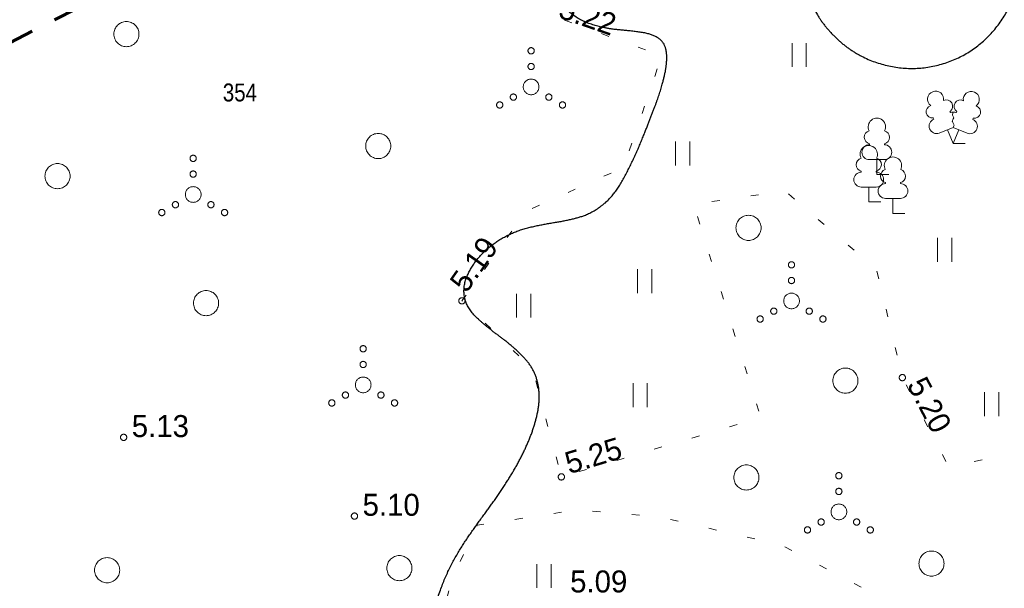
# Model space of a CAD drawing. Header units: metres. Extents: x 538891 to 1080079, y 6588829 to 13178720.
# Tile 425 of 656: x 539992 to 540023, y 6589113 to 6589131. Entities that reach past the tile are written whole.
import ezdxf

# ---------------------------------------------------------------- set-up
doc = ezdxf.new("R2010")
doc.units = ezdxf.units.M
doc.header["$LTSCALE"] = 0.4
doc.linetypes.add('KOLVIK', pattern=[3.125, 0.625, -2.5])
doc.linetypes.add('VW-02 Medium Dashed', pattern=[4, 2, -2])
for name, color, linetype in [('DENDRO', 7, 'Continuous'), ('GEO', 7, 'Continuous'), ('KINO_ASENDIPLAAN', 7, 'Continuous')]:
    doc.layers.add(name, color=color, linetype=linetype)
doc.styles.add('Arial Narrow', font='ARIALN.TTF')
doc.styles.add('HK Explorer Book', font='txt')

# ---------------------------------------------------------------- blocks, each defined once
blk = doc.blocks.new('LEHTP1')
at = {"color": 252, "linetype": 'Continuous', "lineweight": 9, "true_color": 0x888888}
for p, q in [((-0.48, 1.96), (-0.48, 1.9)), ((0.48, 1.96), (0.48, 1.9)), ((0.48, 0.95), (-0.48, 0.95)), ((0, 0), (0, 0.95)), ((0.76, 0), (0, 0))]:
    blk.add_line(p, q, dxfattribs=at)
for centre, radius, start, end in [((0, 3.04), 0.554, 332.5799, 207.4201), ((-0.38, 2.375), 0.425, 105.2441, 257.07903), ((0.38, 2.375), 0.425, 282.92097, 74.7559), ((-0.475, 1.425), 0.475, 90.00001, 270), ((0.475, 1.425), 0.475, 270, 89.99999)]:
    blk.add_arc(centre, radius, start, end, dxfattribs=at)
blk = doc.blocks.new('LEHTP2')
at = {"color": 252, "linetype": 'Continuous', "lineweight": 9, "true_color": 0x888888}
for p, q in [((-0.17, 1.98), (-0.2, 2.05)), ((0.2, 1.97), (0.23, 2.05)), ((-1.23, 1.56), (-1.26, 1.64)), ((1.25, 1.54), (1.28, 1.62)), ((-0.88, 0.67), (0.01, 1.02)), ((0, 0), (-0.35, 0.88)), ((0, 0), (0.36, 0.88)), ((0.01, 1.02), (0.89, 0.66)), ((0.76, 0), (0, 0))]:
    blk.add_line(p, q, dxfattribs=at)
at = {"color": 252, "linetype": 'Continuous', "lineweight": 9, "true_color": 0x888888, "flags": 128}
blk.add_lwpolyline([(0.01, 2.01), (-0.03, 1.86), (-0.03, 1.82), (-0.01, 1.76), (0.03, 1.69), (0.04, 1.65), (0.01, 1.58), (-0.04, 1.48), (-0.05, 1.43), (-0.04, 1.4), (-0.02, 1.34), (0.05, 1.22), (0.06, 1.18), (0.05, 1.14), (0.02, 1.07), (0.01, 1.02)], dxfattribs=at)
at = {"color": 252, "linetype": 'Continuous', "lineweight": 9, "true_color": 0x888888}
for centre, radius, start, end in [((-1.114, 2.828), 0.512, 111.50269, 232.51731), ((-1.114, 2.828), 0.512, 350.48556, 111.50017), ((1.158, 2.811), 0.512, 67.6168, 188.63142), ((1.158, 2.811), 0.512, 306.59966, 67.61428), ((-0.429, 2.384), 0.403, 305.13446, 116.70496), ((0.465, 2.377), 0.403, 62.41201, 233.98252), ((-1.312, 2.036), 0.403, 106.29791, 277.86841), ((0.008, 1.535), 0.475, 66.76552, 111.50149), ((1.344, 2.015), 0.403, 261.24856, 72.81907), ((-1.053, 1.117), 0.475, 111.50143, 291.50036), ((1.07, 1.101), 0.475, 247.61661, 67.61554)]:
    blk.add_arc(centre, radius, start, end, dxfattribs=at)
blk = doc.blocks.new('VQSA')
at = {"color": 7, "linetype": 'Continuous', "lineweight": 9, "flags": 128}
for points in [[(0.2, 2.3), (0.199, 2.28), (0.196, 2.261), (0.191, 2.242), (0.185, 2.223), (0.176, 2.206), (0.166, 2.189), (0.155, 2.173), (0.141, 2.159), (0.127, 2.145), (0.111, 2.134), (0.094, 2.124), (0.077, 2.115), (0.058, 2.109), (0.039, 2.104), (0.02, 2.101), (0, 2.1), (-0.02, 2.101), (-0.039, 2.104), (-0.058, 2.109), (-0.077, 2.115), (-0.094, 2.124), (-0.111, 2.134), (-0.127, 2.145), (-0.141, 2.159), (-0.155, 2.173), (-0.166, 2.189), (-0.176, 2.206), (-0.185, 2.223), (-0.191, 2.242), (-0.196, 2.261), (-0.199, 2.28), (-0.2, 2.3), (-0.199, 2.32), (-0.196, 2.339), (-0.191, 2.358), (-0.185, 2.377), (-0.176, 2.394), (-0.166, 2.411), (-0.155, 2.427), (-0.141, 2.441), (-0.127, 2.455), (-0.111, 2.466), (-0.094, 2.476), (-0.077, 2.485), (-0.058, 2.491), (-0.039, 2.496), (-0.02, 2.499), (0, 2.5), (0.02, 2.499), (0.039, 2.496), (0.058, 2.491), (0.077, 2.485), (0.094, 2.476), (0.111, 2.466), (0.127, 2.455), (0.141, 2.441), (0.155, 2.427), (0.166, 2.411), (0.176, 2.394), (0.185, 2.377), (0.191, 2.358), (0.196, 2.339), (0.199, 2.32)], [(0.2, 1.3), (0.199, 1.28), (0.196, 1.261), (0.191, 1.242), (0.185, 1.223), (0.176, 1.206), (0.166, 1.189), (0.155, 1.173), (0.141, 1.159), (0.127, 1.145), (0.111, 1.134), (0.094, 1.124), (0.077, 1.115), (0.058, 1.109), (0.039, 1.104), (0.02, 1.101), (0, 1.1), (-0.02, 1.101), (-0.039, 1.104), (-0.058, 1.109), (-0.077, 1.115), (-0.094, 1.124), (-0.111, 1.134), (-0.127, 1.145), (-0.141, 1.159), (-0.155, 1.173), (-0.166, 1.189), (-0.176, 1.206), (-0.185, 1.223), (-0.191, 1.242), (-0.196, 1.261), (-0.199, 1.28), (-0.2, 1.3), (-0.199, 1.32), (-0.196, 1.339), (-0.191, 1.358), (-0.185, 1.377), (-0.176, 1.394), (-0.166, 1.411), (-0.155, 1.427), (-0.141, 1.441), (-0.127, 1.455), (-0.111, 1.466), (-0.094, 1.476), (-0.077, 1.485), (-0.058, 1.491), (-0.039, 1.496), (-0.02, 1.499), (0, 1.5), (0.02, 1.499), (0.039, 1.496), (0.058, 1.491), (0.077, 1.485), (0.094, 1.476), (0.111, 1.466), (0.127, 1.455), (0.141, 1.441), (0.155, 1.427), (0.166, 1.411), (0.176, 1.394), (0.185, 1.377), (0.191, 1.358), (0.196, 1.339), (0.199, 1.32)], [(0.5, 0), (0.498, -0.049), (0.49, -0.098), (0.478, -0.145), (0.462, -0.191), (0.441, -0.236), (0.416, -0.278), (0.387, -0.317), (0.354, -0.354), (0.317, -0.387), (0.278, -0.416), (0.236, -0.441), (0.191, -0.462), (0.145, -0.478), (0.098, -0.49), (0.049, -0.498), (0, -0.5), (-0.049, -0.498), (-0.098, -0.49), (-0.145, -0.478), (-0.191, -0.462), (-0.236, -0.441), (-0.278, -0.416), (-0.317, -0.387), (-0.354, -0.354), (-0.387, -0.317), (-0.416, -0.278), (-0.441, -0.236), (-0.462, -0.191), (-0.478, -0.145), (-0.49, -0.098), (-0.498, -0.049), (-0.5, 0), (-0.498, 0.049), (-0.49, 0.098), (-0.478, 0.145), (-0.462, 0.191), (-0.441, 0.236), (-0.416, 0.278), (-0.387, 0.317), (-0.354, 0.354), (-0.317, 0.387), (-0.278, 0.416), (-0.236, 0.441), (-0.191, 0.462), (-0.145, 0.478), (-0.098, 0.49), (-0.049, 0.498), (0, 0.5), (0.049, 0.498), (0.098, 0.49), (0.145, 0.478), (0.191, 0.462), (0.236, 0.441), (0.278, 0.416), (0.317, 0.387), (0.354, 0.354), (0.387, 0.317), (0.416, 0.278), (0.441, 0.236), (0.462, 0.191), (0.478, 0.145), (0.49, 0.098), (0.498, 0.049)], [(-0.93, -0.65), (-0.931, -0.67), (-0.934, -0.689), (-0.939, -0.708), (-0.945, -0.727), (-0.954, -0.744), (-0.964, -0.761), (-0.975, -0.777), (-0.989, -0.791), (-1.003, -0.805), (-1.019, -0.816), (-1.036, -0.826), (-1.053, -0.835), (-1.072, -0.841), (-1.091, -0.846), (-1.11, -0.849), (-1.13, -0.85), (-1.15, -0.849), (-1.169, -0.846), (-1.188, -0.841), (-1.207, -0.835), (-1.224, -0.826), (-1.241, -0.816), (-1.257, -0.805), (-1.271, -0.791), (-1.285, -0.777), (-1.296, -0.761), (-1.306, -0.744), (-1.315, -0.727), (-1.321, -0.708), (-1.326, -0.689), (-1.329, -0.67), (-1.33, -0.65), (-1.329, -0.63), (-1.326, -0.611), (-1.321, -0.592), (-1.315, -0.573), (-1.306, -0.556), (-1.296, -0.539), (-1.285, -0.523), (-1.271, -0.509), (-1.257, -0.495), (-1.241, -0.484), (-1.224, -0.474), (-1.207, -0.465), (-1.188, -0.459), (-1.169, -0.454), (-1.15, -0.451), (-1.13, -0.45), (-1.11, -0.451), (-1.091, -0.454), (-1.072, -0.459), (-1.053, -0.465), (-1.036, -0.474), (-1.019, -0.484), (-1.003, -0.495), (-0.989, -0.509), (-0.975, -0.523), (-0.964, -0.539), (-0.954, -0.556), (-0.945, -0.573), (-0.939, -0.592), (-0.934, -0.611), (-0.931, -0.63)], [(1.33, -0.65), (1.329, -0.67), (1.326, -0.689), (1.321, -0.708), (1.315, -0.727), (1.306, -0.744), (1.296, -0.761), (1.285, -0.777), (1.271, -0.791), (1.257, -0.805), (1.241, -0.816), (1.224, -0.826), (1.207, -0.835), (1.188, -0.841), (1.169, -0.846), (1.15, -0.849), (1.13, -0.85), (1.11, -0.849), (1.091, -0.846), (1.072, -0.841), (1.053, -0.835), (1.036, -0.826), (1.019, -0.816), (1.003, -0.805), (0.989, -0.791), (0.975, -0.777), (0.964, -0.761), (0.954, -0.744), (0.945, -0.727), (0.939, -0.708), (0.934, -0.689), (0.931, -0.67), (0.93, -0.65), (0.931, -0.63), (0.934, -0.611), (0.939, -0.592), (0.945, -0.573), (0.954, -0.556), (0.964, -0.539), (0.975, -0.523), (0.989, -0.509), (1.003, -0.495), (1.019, -0.484), (1.036, -0.474), (1.053, -0.465), (1.072, -0.459), (1.091, -0.454), (1.11, -0.451), (1.13, -0.45), (1.15, -0.451), (1.169, -0.454), (1.188, -0.459), (1.207, -0.465), (1.224, -0.474), (1.241, -0.484), (1.257, -0.495), (1.271, -0.509), (1.285, -0.523), (1.296, -0.539), (1.306, -0.556), (1.315, -0.573), (1.321, -0.592), (1.326, -0.611), (1.329, -0.63)], [(-1.8, -1.15), (-1.801, -1.17), (-1.804, -1.189), (-1.809, -1.208), (-1.815, -1.227), (-1.824, -1.244), (-1.834, -1.261), (-1.845, -1.277), (-1.859, -1.291), (-1.873, -1.305), (-1.889, -1.316), (-1.906, -1.326), (-1.923, -1.335), (-1.942, -1.341), (-1.961, -1.346), (-1.98, -1.349), (-2, -1.35), (-2.02, -1.349), (-2.039, -1.346), (-2.058, -1.341), (-2.077, -1.335), (-2.094, -1.326), (-2.111, -1.316), (-2.127, -1.305), (-2.141, -1.291), (-2.155, -1.277), (-2.166, -1.261), (-2.176, -1.244), (-2.185, -1.227), (-2.191, -1.208), (-2.196, -1.189), (-2.199, -1.17), (-2.2, -1.15), (-2.199, -1.13), (-2.196, -1.111), (-2.191, -1.092), (-2.185, -1.073), (-2.176, -1.056), (-2.166, -1.039), (-2.155, -1.023), (-2.141, -1.009), (-2.127, -0.995), (-2.111, -0.984), (-2.094, -0.974), (-2.077, -0.965), (-2.058, -0.959), (-2.039, -0.954), (-2.02, -0.951), (-2, -0.95), (-1.98, -0.951), (-1.961, -0.954), (-1.942, -0.959), (-1.923, -0.965), (-1.906, -0.974), (-1.889, -0.984), (-1.873, -0.995), (-1.859, -1.009), (-1.845, -1.023), (-1.834, -1.039), (-1.824, -1.056), (-1.815, -1.073), (-1.809, -1.092), (-1.804, -1.111), (-1.801, -1.13)], [(2.2, -1.15), (2.199, -1.17), (2.196, -1.189), (2.191, -1.208), (2.185, -1.227), (2.176, -1.244), (2.166, -1.261), (2.155, -1.277), (2.141, -1.291), (2.127, -1.305), (2.111, -1.316), (2.094, -1.326), (2.077, -1.335), (2.058, -1.341), (2.039, -1.346), (2.02, -1.349), (2, -1.35), (1.98, -1.349), (1.961, -1.346), (1.942, -1.341), (1.923, -1.335), (1.906, -1.326), (1.889, -1.316), (1.873, -1.305), (1.859, -1.291), (1.845, -1.277), (1.834, -1.261), (1.824, -1.244), (1.815, -1.227), (1.809, -1.208), (1.804, -1.189), (1.801, -1.17), (1.8, -1.15), (1.801, -1.13), (1.804, -1.111), (1.809, -1.092), (1.815, -1.073), (1.824, -1.056), (1.834, -1.039), (1.845, -1.023), (1.859, -1.009), (1.873, -0.995), (1.889, -0.984), (1.906, -0.974), (1.923, -0.965), (1.942, -0.959), (1.961, -0.954), (1.98, -0.951), (2, -0.95), (2.02, -0.951), (2.039, -0.954), (2.058, -0.959), (2.077, -0.965), (2.094, -0.974), (2.111, -0.984), (2.127, -0.995), (2.141, -1.009), (2.155, -1.023), (2.166, -1.039), (2.176, -1.056), (2.185, -1.073), (2.191, -1.092), (2.196, -1.111), (2.199, -1.13)]]:
    blk.add_lwpolyline(points, close=True, dxfattribs=at)
blk = doc.blocks.new('METS')
at = {"color": 7, "linetype": 'Continuous', "lineweight": 9, "flags": 128}
blk.add_lwpolyline([(0.8, 0), (0.796, -0.078), (0.785, -0.156), (0.766, -0.232), (0.739, -0.306), (0.706, -0.377), (0.665, -0.444), (0.618, -0.508), (0.566, -0.566), (0.508, -0.618), (0.444, -0.665), (0.377, -0.706), (0.306, -0.739), (0.232, -0.766), (0.156, -0.785), (0.078, -0.796), (0, -0.8), (-0.078, -0.796), (-0.156, -0.785), (-0.232, -0.766), (-0.306, -0.739), (-0.377, -0.706), (-0.444, -0.665), (-0.508, -0.618), (-0.566, -0.566), (-0.618, -0.508), (-0.665, -0.444), (-0.706, -0.377), (-0.739, -0.306), (-0.766, -0.232), (-0.785, -0.156), (-0.796, -0.078), (-0.8, 0), (-0.796, 0.078), (-0.785, 0.156), (-0.766, 0.232), (-0.739, 0.306), (-0.706, 0.377), (-0.665, 0.444), (-0.618, 0.508), (-0.566, 0.566), (-0.508, 0.618), (-0.444, 0.665), (-0.377, 0.706), (-0.306, 0.739), (-0.232, 0.766), (-0.156, 0.785), (-0.078, 0.796), (0, 0.8), (0.078, 0.796), (0.156, 0.785), (0.232, 0.766), (0.306, 0.739), (0.377, 0.706), (0.444, 0.665), (0.508, 0.618), (0.566, 0.566), (0.618, 0.508), (0.665, 0.444), (0.706, 0.377), (0.739, 0.306), (0.766, 0.232), (0.785, 0.156), (0.796, 0.078)], close=True, dxfattribs=at)
blk = doc.blocks.new('HEIN')
at = {"color": 7, "linetype": 'Continuous', "lineweight": 9}
for p, q in [((-0.455, 0.761), (-0.455, -0.761)), ((0.455, 0.761), (0.455, -0.761))]:
    blk.add_line(p, q, dxfattribs=at)

msp = doc.modelspace()

# ---------------------------------------------------------------- linework, layer by layer
at = {"layer": 'DENDRO', "color": 82, "linetype": 'Continuous', "lineweight": 25, "true_color": 0x33cc00}
for points in [[(539988.0957, 6589108.2672), (539988.0044, 6589108.4014), (539987.7913, 6589108.8342), (539987.6514, 6589109.2225), (539987.6352, 6589109.3575), (539987.717, 6589109.8147), (539987.8949, 6589110.6323), (539988.1187, 6589111.3646), (539988.2778, 6589112.002), (539988.2857, 6589112.6567), (539988.0093, 6589113.2925), (539987.3796, 6589113.8893), (539986.582, 6589114.4887), (539985.7979, 6589115.1314), (539985.2211, 6589115.8588), (539984.8497, 6589116.71), (539984.5894, 6589117.7228), (539984.3591, 6589118.9388), (539984.0113, 6589120.7346), (539983.3032, 6589123.245), (539982.2302, 6589125.472), (539981.3772, 6589127.2123), (539980.9924, 6589128.5901), (539981.0754, 6589129.4442), (539981.4728, 6589130.1874), (539982.6192, 6589131.0225), (539984.4259, 6589131.8109), (539986.308, 6589132.5874), (539987.8496, 6589133.504), (539989.0633, 6589134.5432), (539990.0566, 6589135.6503), (539990.9328, 6589136.7695), (539991.7104, 6589137.8993), (539992.2845, 6589139.1156), (539992.5585, 6589140.4883), (539992.4551, 6589142.0799), (539992.2885, 6589143.7855), (539992.4203, 6589145.4781), (539993.2464, 6589147.0288), (539994.8091, 6589148.3553), (539996.7785, 6589149.4252), (539998.862, 6589150.1988), (540000.7965, 6589150.6462), (540002.6366, 6589150.8157), (540004.4564, 6589150.7602), (540006.3467, 6589150.5375), (540008.2033, 6589150.1509), (540009.7714, 6589149.5617), (540010.803, 6589148.7339), (540011.1266, 6589147.6477), (540010.98, 6589146.3705), (540010.6052, 6589144.9724), (540010.2693, 6589143.5175), (540009.9122, 6589142.139), (540009.2889, 6589141.0064), (540008.1538, 6589140.3033), (540006.4279, 6589140.0927), (540004.6088, 6589140.0268), (540003.3638, 6589139.7969), (540002.8801, 6589139.3853), (540002.7008, 6589138.7981), (540002.9621, 6589137.7756), (540003.776, 6589136.6694), (540004.7984, 6589136.0676), (540005.814, 6589136.1694), (540006.8116, 6589136.6145), (540007.7694, 6589137.0744), (540008.6671, 6589137.2079), (540009.4883, 6589137.0123), (540010.3998, 6589136.4748), (540011.4028, 6589135.3462), (540011.7287, 6589134.2664), (540011.3895, 6589133.8128), (540010.8909, 6589133.5781), (540010.2777, 6589133.3933), (540009.5013, 6589133.1294), (540008.784, 6589132.6527), (540008.5891, 6589132.1036), (540008.761, 6589131.4458), (540009.5114, 6589130.6851), (540010.4362, 6589130.3973), (540011.2278, 6589130.3293), (540011.9177, 6589130.2331), (540012.3519, 6589129.9343), (540012.4082, 6589129.2904), (540012.1945, 6589128.4161), (540011.8292, 6589127.4392), (540011.3445, 6589126.2504), (540010.7254, 6589125.0868), (540009.9948, 6589124.5132), (540009.2551, 6589124.2979), (540008.4307, 6589124.1687), (540007.5919, 6589123.9722), (540006.8054, 6589123.5401), (540006.1872, 6589122.8981), (540005.8756, 6589122.1712), (540006.0243, 6589121.4786), (540006.6682, 6589120.8855), (540007.484, 6589120.2887), (540008.1628, 6589119.5913), (540008.3782, 6589118.6886), (540008.1574, 6589117.6376), (540007.6601, 6589116.5533), (540007.029, 6589115.5539), (540006.3805, 6589114.6784), (540005.7661, 6589113.7941), (540005.2413, 6589112.7798), (540004.8625, 6589111.5105), (540004.4684, 6589110.0779), (540003.8445, 6589108.6291), (540002.7636, 6589107.3049), (540001.1526, 6589106.2285), (539999.1804, 6589105.4928), (539996.994, 6589105.1955), (539994.7452, 6589105.4237), (539992.6171, 6589105.9987), (539990.7944, 6589106.7005), (539989.4837, 6589107.2981), (539988.7123, 6589107.7054), (539988.3008, 6589108.0055), (539988.1414, 6589108.2001), (539988.0957, 6589108.2672)], [(540017.8005, 6589130.0832), (540017.1102, 6589130.7293), (540016.5461, 6589132.5418), (540016.9498, 6589134.3891), (540018.213, 6589135.7762), (540019.9972, 6589136.3314), (540021.8244, 6589135.906), (540023.205, 6589134.6139), (540023.7691, 6589132.8014), (540023.3654, 6589130.9541), (540022.1022, 6589129.567), (540020.318, 6589129.0117), (540018.4908, 6589129.4372), (540017.8005, 6589130.0832)]]:
    msp.add_open_spline(points, degree=2, dxfattribs=at)
at = {"layer": 'GEO', "color": 252, "linetype": 'KOLVIK', "lineweight": 9, "true_color": 0x888888, "flags": 128}
msp.add_lwpolyline([(539984.522, 6589098.694), (539984.522, 6589098.694), (539974.019, 6589095.662), (539965.5961, 6589090.666), (539959.519, 6589090.074), (539955.696, 6589087.9885), (539953.2771, 6589084.6403), (539951, 6589079.322), (539950.548, 6589074.951), (539949.935, 6589072.291), (539946.251, 6589064.829), (539952.921, 6589063.209), (539953.483, 6589060.726), (539958.74, 6589061.697), (539964.462, 6589059.766), (539967.095, 6589063.496), (539972.225, 6589062.963), (539974.542, 6589067.132), (539976.989, 6589067.171), (539979.337, 6589064.15), (539982.325, 6589061.479), (539985.496, 6589063.603), (539989.064, 6589061.941), (539994.114, 6589061.742), (539998.8914, 6589062.921), (539996.9688, 6589064.6602), (539994.9774, 6589066.7981), (539995.9095, 6589068.809), (539998.1976, 6589068.7878), (540000.1466, 6589067.3273), (540001.0955, 6589065.5992), (540001.3204, 6589065.9502), (540003.042, 6589067.4517), (540006.1286, 6589068.259), (540008.1311, 6589070.9266), (540009.0658, 6589076.2689), (540008.7516, 6589080.1858), (540010.6546, 6589081.1365), (540014.8016, 6589080.6013), (540019.8862, 6589078.4625), (540021.0387, 6589076.4656), (540021.7834, 6589073.2001), (540023.7278, 6589069.2318), (540026.4996, 6589069.5625), (540027.9889, 6589072.1254), (540031.549, 6589073.924), (540035.3838, 6589073.5278), (540038.279, 6589076.164), (540037.7884, 6589081.1445), (540034.217, 6589083.919), (540030.958, 6589084.796), (540030.2224, 6589088.6472), (540027.6748, 6589093.2835), (540023.1897, 6589096.2129), (540017.6836, 6589096.9783), (540012.8567, 6589097.8552), (540007.079, 6589101.1435), (540004.5193, 6589105.9663), (540004.3231, 6589108.5059), (540005.5634, 6589112.9149), (540006.342, 6589114.5863), (540009.5145, 6589115.0761), (540012.1968, 6589114.8456), (540016.0615, 6589113.9523), (540022.1469, 6589110.7249), (540023.5024, 6589109.5722), (540026.9448, 6589108.1043), (540033.5494, 6589106.4329), (540035.9144, 6589106.0295), (540037.8467, 6589106.577), (540040.1689, 6589108.4702), (540041.545, 6589109.755), (540042.7, 6589113.946), (540044.1489, 6589116.6096), (540043.613, 6589118.267), (540041.105, 6589118.842), (540039.426, 6589123.077), (540034.705, 6589127.7), (540032.126, 6589127.1745), (540030.421, 6589124.696), (540025.961, 6589122.434), (540024.699, 6589120.731), (540024.712, 6589117.073), (540021.355, 6589116.474), (540019.893, 6589119.289), (540019.0711, 6589122.7333), (540016.1456, 6589125.2342), (540013.241, 6589124.804), (540015.386, 6589118.02), (540009.028, 6589116.127), (540008.111, 6589119.565), (540005.86, 6589121.732), (540007.9085, 6589124.5897), (540011.006, 6589125.976), (540012.231, 6589129.538), (540008.645, 6589130.842), (540008.584, 6589132.991), (540011.794, 6589134.431), (540010.649, 6589136.878), (540005.925, 6589136.641), (540003.432, 6589136.188), (540003.125, 6589138.021), (540010.477, 6589142.435), (540010.251, 6589147.979), (540009.136, 6589153.282), (540003.726, 6589153.959), (540000.5023, 6589152.8736), (539998.96, 6589149.876), (539995.335, 6589147.182), (539992.51, 6589144.958), (539991.652, 6589139.454), (539991.1181, 6589136.8511), (539989.8197, 6589135.0237), (539985.7047, 6589132.5568), (539982.307, 6589131.375), (539980.155, 6589127.92), (539983.143, 6589124.484), (539984.173, 6589119.859), (539986.619, 6589115.809), (539987.8582, 6589114.0962), (539988.05, 6589106.876), (539984.9363, 6589104.6475), (539984.705, 6589103.186), (539984.9795, 6589100.9925), (539984.522, 6589098.694)], close=True, dxfattribs=at)
at = {"layer": 'GEO', "color": 8, "linetype": 'Continuous', "lineweight": 9, "true_color": 0x7d7d7d, "flags": 128}
for points in [[(540005.96, 6589121.732), (540005.9595, 6589121.7222), (540005.9581, 6589121.7125), (540005.9557, 6589121.703), (540005.9524, 6589121.6937), (540005.9482, 6589121.6849), (540005.9431, 6589121.6764), (540005.9373, 6589121.6686), (540005.9307, 6589121.6613), (540005.9234, 6589121.6547), (540005.9156, 6589121.6489), (540005.9071, 6589121.6438), (540005.8983, 6589121.6396), (540005.889, 6589121.6363), (540005.8795, 6589121.6339), (540005.8698, 6589121.6325), (540005.86, 6589121.632), (540005.8502, 6589121.6325), (540005.8405, 6589121.6339), (540005.831, 6589121.6363), (540005.8217, 6589121.6396), (540005.8129, 6589121.6438), (540005.8044, 6589121.6489), (540005.7966, 6589121.6547), (540005.7893, 6589121.6613), (540005.7827, 6589121.6686), (540005.7769, 6589121.6764), (540005.7718, 6589121.6849), (540005.7676, 6589121.6937), (540005.7643, 6589121.703), (540005.7619, 6589121.7125), (540005.7605, 6589121.7222), (540005.76, 6589121.732), (540005.7605, 6589121.7418), (540005.7619, 6589121.7515), (540005.7643, 6589121.761), (540005.7676, 6589121.7703), (540005.7718, 6589121.7791), (540005.7769, 6589121.7876), (540005.7827, 6589121.7954), (540005.7893, 6589121.8027), (540005.7966, 6589121.8093), (540005.8044, 6589121.8151), (540005.8129, 6589121.8202), (540005.8217, 6589121.8244), (540005.831, 6589121.8277), (540005.8405, 6589121.8301), (540005.8502, 6589121.8315), (540005.86, 6589121.832), (540005.8698, 6589121.8315), (540005.8795, 6589121.8301), (540005.889, 6589121.8277), (540005.8983, 6589121.8244), (540005.9071, 6589121.8202), (540005.9156, 6589121.8151), (540005.9234, 6589121.8093), (540005.9307, 6589121.8027), (540005.9373, 6589121.7954), (540005.9431, 6589121.7876), (540005.9482, 6589121.7791), (540005.9524, 6589121.7703), (540005.9557, 6589121.761), (540005.9581, 6589121.7515), (540005.9595, 6589121.7418)], [(540019.993, 6589119.289), (540019.9925, 6589119.2792), (540019.9911, 6589119.2695), (540019.9887, 6589119.26), (540019.9854, 6589119.2507), (540019.9812, 6589119.2419), (540019.9761, 6589119.2334), (540019.9703, 6589119.2256), (540019.9637, 6589119.2183), (540019.9564, 6589119.2117), (540019.9486, 6589119.2059), (540019.9401, 6589119.2008), (540019.9313, 6589119.1966), (540019.922, 6589119.1933), (540019.9125, 6589119.1909), (540019.9028, 6589119.1895), (540019.893, 6589119.189), (540019.8832, 6589119.1895), (540019.8735, 6589119.1909), (540019.864, 6589119.1933), (540019.8547, 6589119.1966), (540019.8459, 6589119.2008), (540019.8374, 6589119.2059), (540019.8296, 6589119.2117), (540019.8223, 6589119.2183), (540019.8157, 6589119.2256), (540019.8099, 6589119.2334), (540019.8048, 6589119.2419), (540019.8006, 6589119.2507), (540019.7973, 6589119.26), (540019.7949, 6589119.2695), (540019.7935, 6589119.2792), (540019.793, 6589119.289), (540019.7935, 6589119.2988), (540019.7949, 6589119.3085), (540019.7973, 6589119.318), (540019.8006, 6589119.3273), (540019.8048, 6589119.3361), (540019.8099, 6589119.3446), (540019.8157, 6589119.3524), (540019.8223, 6589119.3597), (540019.8296, 6589119.3663), (540019.8374, 6589119.3721), (540019.8459, 6589119.3772), (540019.8547, 6589119.3814), (540019.864, 6589119.3847), (540019.8735, 6589119.3871), (540019.8832, 6589119.3885), (540019.893, 6589119.389), (540019.9028, 6589119.3885), (540019.9125, 6589119.3871), (540019.922, 6589119.3847), (540019.9313, 6589119.3814), (540019.9401, 6589119.3772), (540019.9486, 6589119.3721), (540019.9564, 6589119.3663), (540019.9637, 6589119.3597), (540019.9703, 6589119.3524), (540019.9761, 6589119.3446), (540019.9812, 6589119.3361), (540019.9854, 6589119.3273), (540019.9887, 6589119.318), (540019.9911, 6589119.3085), (540019.9925, 6589119.2988)], [(539995.182, 6589117.385), (539995.1815, 6589117.3752), (539995.1801, 6589117.3655), (539995.1777, 6589117.356), (539995.1744, 6589117.3467), (539995.1702, 6589117.3379), (539995.1651, 6589117.3294), (539995.1593, 6589117.3216), (539995.1527, 6589117.3143), (539995.1454, 6589117.3077), (539995.1376, 6589117.3019), (539995.1291, 6589117.2968), (539995.1203, 6589117.2926), (539995.111, 6589117.2893), (539995.1015, 6589117.2869), (539995.0918, 6589117.2855), (539995.082, 6589117.285), (539995.0722, 6589117.2855), (539995.0625, 6589117.2869), (539995.053, 6589117.2893), (539995.0437, 6589117.2926), (539995.0349, 6589117.2968), (539995.0264, 6589117.3019), (539995.0186, 6589117.3077), (539995.0113, 6589117.3143), (539995.0047, 6589117.3216), (539994.9989, 6589117.3294), (539994.9938, 6589117.3379), (539994.9896, 6589117.3467), (539994.9863, 6589117.356), (539994.9839, 6589117.3655), (539994.9825, 6589117.3752), (539994.982, 6589117.385), (539994.9825, 6589117.3948), (539994.9839, 6589117.4045), (539994.9863, 6589117.414), (539994.9896, 6589117.4233), (539994.9938, 6589117.4321), (539994.9989, 6589117.4406), (539995.0047, 6589117.4484), (539995.0113, 6589117.4557), (539995.0186, 6589117.4623), (539995.0264, 6589117.4681), (539995.0349, 6589117.4732), (539995.0437, 6589117.4774), (539995.053, 6589117.4807), (539995.0625, 6589117.4831), (539995.0722, 6589117.4845), (539995.082, 6589117.485), (539995.0918, 6589117.4845), (539995.1015, 6589117.4831), (539995.111, 6589117.4807), (539995.1203, 6589117.4774), (539995.1291, 6589117.4732), (539995.1376, 6589117.4681), (539995.1454, 6589117.4623), (539995.1527, 6589117.4557), (539995.1593, 6589117.4484), (539995.1651, 6589117.4406), (539995.1702, 6589117.4321), (539995.1744, 6589117.4233), (539995.1777, 6589117.414), (539995.1801, 6589117.4045), (539995.1815, 6589117.3948)], [(540009.128, 6589116.127), (540009.1275, 6589116.1172), (540009.1261, 6589116.1075), (540009.1237, 6589116.098), (540009.1204, 6589116.0887), (540009.1162, 6589116.0799), (540009.1111, 6589116.0714), (540009.1053, 6589116.0636), (540009.0987, 6589116.0563), (540009.0914, 6589116.0497), (540009.0836, 6589116.0439), (540009.0751, 6589116.0388), (540009.0663, 6589116.0346), (540009.057, 6589116.0313), (540009.0475, 6589116.0289), (540009.0378, 6589116.0275), (540009.028, 6589116.027), (540009.0182, 6589116.0275), (540009.0085, 6589116.0289), (540008.999, 6589116.0313), (540008.9897, 6589116.0346), (540008.9809, 6589116.0388), (540008.9724, 6589116.0439), (540008.9646, 6589116.0497), (540008.9573, 6589116.0563), (540008.9507, 6589116.0636), (540008.9449, 6589116.0714), (540008.9398, 6589116.0799), (540008.9356, 6589116.0887), (540008.9323, 6589116.098), (540008.9299, 6589116.1075), (540008.9285, 6589116.1172), (540008.928, 6589116.127), (540008.9285, 6589116.1368), (540008.9299, 6589116.1465), (540008.9323, 6589116.156), (540008.9356, 6589116.1653), (540008.9398, 6589116.1741), (540008.9449, 6589116.1826), (540008.9507, 6589116.1904), (540008.9573, 6589116.1977), (540008.9646, 6589116.2043), (540008.9724, 6589116.2101), (540008.9809, 6589116.2152), (540008.9897, 6589116.2194), (540008.999, 6589116.2227), (540009.0085, 6589116.2251), (540009.0182, 6589116.2265), (540009.028, 6589116.227), (540009.0378, 6589116.2265), (540009.0475, 6589116.2251), (540009.057, 6589116.2227), (540009.0663, 6589116.2194), (540009.0751, 6589116.2152), (540009.0836, 6589116.2101), (540009.0914, 6589116.2043), (540009.0987, 6589116.1977), (540009.1053, 6589116.1904), (540009.1111, 6589116.1826), (540009.1162, 6589116.1741), (540009.1204, 6589116.1653), (540009.1237, 6589116.156), (540009.1261, 6589116.1465), (540009.1275, 6589116.1368)], [(540002.536, 6589114.879), (540002.5355, 6589114.8692), (540002.5341, 6589114.8595), (540002.5317, 6589114.85), (540002.5284, 6589114.8407), (540002.5242, 6589114.8319), (540002.5191, 6589114.8234), (540002.5133, 6589114.8156), (540002.5067, 6589114.8083), (540002.4994, 6589114.8017), (540002.4916, 6589114.7959), (540002.4831, 6589114.7908), (540002.4743, 6589114.7866), (540002.465, 6589114.7833), (540002.4555, 6589114.7809), (540002.4458, 6589114.7795), (540002.436, 6589114.779), (540002.4262, 6589114.7795), (540002.4165, 6589114.7809), (540002.407, 6589114.7833), (540002.3977, 6589114.7866), (540002.3889, 6589114.7908), (540002.3804, 6589114.7959), (540002.3726, 6589114.8017), (540002.3653, 6589114.8083), (540002.3587, 6589114.8156), (540002.3529, 6589114.8234), (540002.3478, 6589114.8319), (540002.3436, 6589114.8407), (540002.3403, 6589114.85), (540002.3379, 6589114.8595), (540002.3365, 6589114.8692), (540002.336, 6589114.879), (540002.3365, 6589114.8888), (540002.3379, 6589114.8985), (540002.3403, 6589114.908), (540002.3436, 6589114.9173), (540002.3478, 6589114.9261), (540002.3529, 6589114.9346), (540002.3587, 6589114.9424), (540002.3653, 6589114.9497), (540002.3726, 6589114.9563), (540002.3804, 6589114.9621), (540002.3889, 6589114.9672), (540002.3977, 6589114.9714), (540002.407, 6589114.9747), (540002.4165, 6589114.9771), (540002.4262, 6589114.9785), (540002.436, 6589114.979), (540002.4458, 6589114.9785), (540002.4555, 6589114.9771), (540002.465, 6589114.9747), (540002.4743, 6589114.9714), (540002.4831, 6589114.9672), (540002.4916, 6589114.9621), (540002.4994, 6589114.9563), (540002.5067, 6589114.9497), (540002.5133, 6589114.9424), (540002.5191, 6589114.9346), (540002.5242, 6589114.9261), (540002.5284, 6589114.9173), (540002.5317, 6589114.908), (540002.5341, 6589114.8985), (540002.5355, 6589114.8888)]]:
    msp.add_lwpolyline(points, close=True, dxfattribs=at)
at = {"layer": 'KINO_ASENDIPLAAN', "color": 140, "linetype": 'VW-02 Medium Dashed', "lineweight": 70, "true_color": 0x00bfff, "flags": 128}
msp.add_lwpolyline([(539941.0048, 6589300.3454), (539940.5217, 6589296.9546), (539974.3604, 6589288.4827), (539975.01, 6589291.078), (540000.3128, 6589286.6251), (540002.9731, 6589249.9773), (539993.0762, 6589225.0232), (540063.9301, 6589088.0629), (540060.1052, 6589086.0133), (540027.1158, 6589148.1533), (539896.3148, 6589081.3922), (539881.52, 6589108.74), (539807.2305, 6589245.4858), (539909.52, 6589298.37), (539917.166, 6589297.2556), (539927.194, 6589303.7472)], close=True, dxfattribs=at)

# ---------------------------------------------------------------- block references
at = {"layer": 'GEO', "color": 8, "true_color": 0x7d7d7d, "xscale": 0.5, "yscale": 0.5, "zscale": 0.5}
for name, p in [('METS', (539995.1713, 6589130.225)), ('HEIN', (540016.604, 6589129.5601)), ('VQSA', (540008.0649, 6589128.5439)), ('LEHTP2', (540021.509, 6589126.738)), ('LEHTP1', (540019.081, 6589125.7529)), ('METS', (540003.1946, 6589126.6622)), ('HEIN', (540012.8949, 6589126.4242)), ('LEHTP1', (540018.8216, 6589124.8804)), ('VQSA', (539997.2986, 6589125.1181)), ('METS', (539992.9769, 6589125.7029)), ('LEHTP1', (540019.5933, 6589124.5173)), ('METS', (540014.9918, 6589124.0562)), ('HEIN', (540021.2404, 6589123.3597)), ('VQSA', (540016.361, 6589121.7289)), ('HEIN', (540011.6823, 6589122.3619)), ('METS', (539997.7086, 6589121.6604)), ('HEIN', (540007.8306, 6589121.578)), ('VQSA', (540002.7145, 6589119.0568)), ('METS', (540018.0776, 6589119.1915)), ('HEIN', (540011.5396, 6589118.7273)), ('HEIN', (540022.7383, 6589118.4422)), ('METS', (540014.9232, 6589116.1083)), ('VQSA', (540017.8696, 6589115.0143)), ('METS', (539994.5565, 6589113.1565)), ('METS', (540003.8677, 6589113.2213)), ('METS', (540020.8207, 6589113.3676)), ('HEIN', (540008.4773, 6589112.9722))]:
    msp.add_blockref(name, p, dxfattribs=at)

# ---------------------------------------------------------------- texts
at = {"layer": 'DENDRO', "color": 250, "true_color": 0x333333, "insert": (539998.2415, 6589128.6523), "char_height": 0.57083, "attachment_point": 1, "line_spacing_factor": 2.63829, "style": 'Arial Narrow'}
msp.add_mtext('354', dxfattribs=at)
at = {"layer": 'GEO', "color": 8, "true_color": 0x7d7d7d, "char_height": 0.7, "attachment_point": 7, "line_spacing_factor": 0.25, "style": 'HK Explorer Book'}
for s, insert, rotation in [(' 5.22', (540008.645, 6589130.842), 340.82731), (' 5.19', (540005.86, 6589121.732), 54.90907), (' 5.20', (540019.893, 6589119.289), 297.79373), (' 5.25', (540009.028, 6589116.127), 16.72416)]:
    msp.add_mtext(s, dxfattribs=dict(at, insert=insert, rotation=rotation))
for s, insert in [(' 5.13', (539995.082, 6589117.385)), (' 5.10', (540002.436, 6589114.879)), (' 5.09', (540009.048, 6589112.438))]:
    msp.add_mtext(s, dxfattribs=dict(at, insert=insert))

doc.saveas('drawing.dxf')
